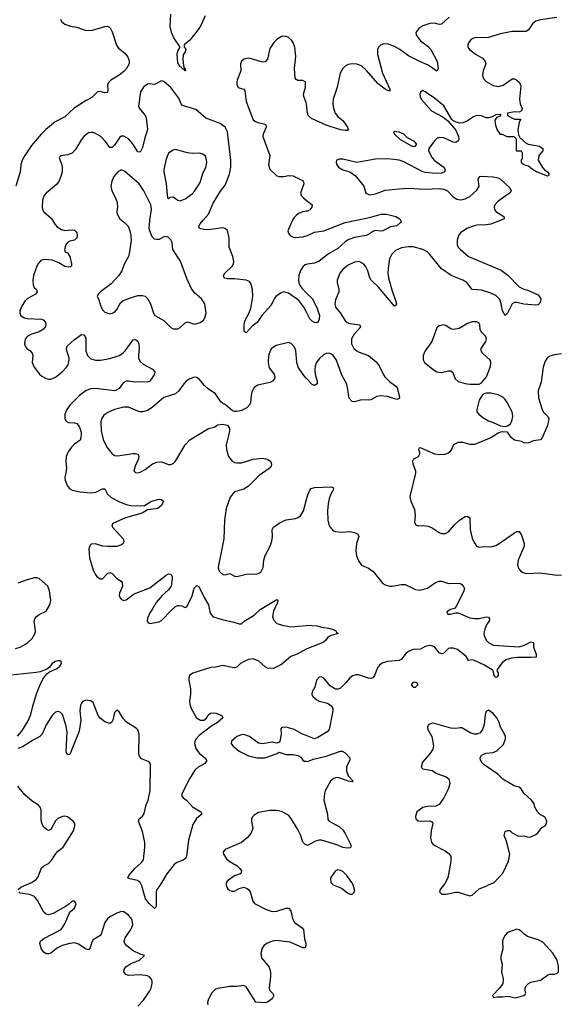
# Model space of a CAD drawing. Header units: inches. Extents: x 1449094 to 1618372, y 389908 to 534307.
# Tile 383 of 494: x 1587565 to 1592151, y 453334 to 461704. Entities that reach past the tile are written whole.
import ezdxf

# ---------------------------------------------------------------- set-up
doc = ezdxf.new("R2010")
doc.units = ezdxf.units.IN
doc.header["$MEASUREMENT"] = 0
for name, color, linetype in [('B5485', 7, 'Continuous'), ('B5486', 7, 'Continuous'), ('B5495', 7, 'Continuous'), ('B5496', 7, 'Continuous')]:
    doc.layers.add(name, color=color, linetype=linetype)

msp = doc.modelspace()

# ---------------------------------------------------------------- linework, layer by layer
at = {"layer": 'B5485', "color": 5}
for points, elevation in [([(1587843, 460000), (1587865.1, 459965.1), (1587884, 459944), (1587921.2, 459921.2), (1587950, 459912.9), (1588010, 459918.7), (1588030, 459914.4), (1588043.4, 459903.4), (1588050, 459891), (1588053.4, 459870), (1588050, 459849.3), (1588030, 459829.4), (1587990, 459822), (1587970.8, 459809.2), (1587958, 459790), (1587944.7, 459750), (1587952, 459730), (1587970, 459721), (1587990, 459690.8), (1588005.5, 459630), (1588006, 459610), (1587996.4, 459603.6), (1587978.7, 459601.3), (1587950, 459606.9), (1587898.2, 459638.2), (1587840.4, 459660.4), (1587773.2, 459666.8), (1587744.1, 459655.9), (1587724.8, 459635.2), (1587710.1, 459609.9), (1587682.5, 459530), (1587676.3, 459490), (1587678.2, 459450), (1587689, 459429), (1587707.8, 459410), (1587714.6, 459390), (1587698.9, 459370), (1587630, 459330.8), (1587610, 459310.9), (1587582, 459270), (1587567.6, 459230), (1587567.5, 459210), (1587576.1, 459190), (1587602.4, 459170), (1587630, 459163.9), (1587750, 459158.2), (1587769.4, 459149.4), (1587784.4, 459130), (1587787.1, 459110), (1587783.2, 459096.8), (1587767.3, 459072.7), (1587730, 459050.7), (1587664.4, 459030), (1587630, 459010.7), (1587612.5, 458987.5), (1587606.3, 458950), (1587612.1, 458930), (1587627.2, 458910), (1587652, 458892), (1587671.8, 458870), (1587677.3, 458850), (1587671.1, 458790), (1587687.8, 458750), (1587733.1, 458690), (1587753.2, 458673.2), (1587790, 458653.8), (1587810, 458647.7), (1587830, 458647.9), (1587870, 458664.7), (1587926.2, 458710), (1587962.4, 458750), (1587976.2, 458770), (1587986.3, 458810), (1587986.3, 458830), (1587965.7, 458890), (1587963.5, 458910), (1587969.8, 458930), (1588030, 458986.3), (1588090, 459027), (1588110, 459024.4), (1588121.1, 459010), (1588127.6, 458990), (1588128.2, 458890), (1588140.9, 458850), (1588170, 458820.8), (1588210, 458809.3), (1588251.2, 458811.2), (1588330, 458823.7), (1588410, 458848.5), (1588442.2, 458870), (1588462.4, 458890), (1588530, 458983.8), (1588550, 458984.9), (1588570, 458970.4), (1588577.8, 458950), (1588580.3, 458910), (1588573.4, 458850), (1588575.3, 458830), (1588590, 458797.3), (1588614.9, 458774.9), (1588694.8, 458734.8), (1588714.9, 458710), (1588710.4, 458690), (1588670, 458631.5), (1588650, 458621.5), (1588606.3, 458626.3), (1588542.9, 458622.9), (1588490, 458631.8), (1588469.2, 458630.8), (1588443.8, 458616.2), (1588410, 458569.8), (1588390, 458556.5), (1588370, 458549.9), (1588210, 458569), (1588170, 458565.7), (1588130, 458551.3), (1588074, 458510), (1587994.5, 458430), (1587965.2, 458390), (1587947.9, 458350), (1587950, 458312), (1587959.1, 458290), (1587979, 458279), (1588030, 458278.2), (1588050, 458270.2), (1588070, 458247), (1588083.9, 458210), (1588086.1, 458190), (1588084.6, 458150), (1588077.6, 458130), (1588030, 458095.1), (1588005.4, 458070), (1587976, 458030), (1587959.8, 457990), (1587956.1, 457950), (1587963, 457890), (1587949.5, 457810.5), (1587950.2, 457790), (1587970, 457738.9), (1587990, 457715.8), (1588010, 457705.6), (1588078.8, 457690), (1588170, 457681.3), (1588212.5, 457687.5), (1588270, 457715.5), (1588290, 457715.3), (1588310.3, 457670), (1588341.5, 457641.5), (1588407.2, 457607.2), (1588470, 457582.5), (1588510, 457574.2), (1588588, 457572), (1588624.6, 457575.4), (1588686, 457610), (1588750, 457627.3), (1588770, 457626), (1588786, 457610), (1588770, 457574), (1588738, 457550), (1588650, 457536.2), (1588605.5, 457510), (1588464.4, 457470), (1588357.4, 457422.6), (1588347.7, 457410), (1588353.7, 457390), (1588443.1, 457290), (1588450.3, 457269.7), (1588443, 457250), (1588430, 457240.5), (1588390, 457227.3), (1588310, 457224.8), (1588270, 457229.8), (1588210, 457249.8), (1588173.3, 457246.7), (1588162.7, 457237.3), (1588153, 457207), (1588159.1, 457130), (1588190, 457024.9), (1588205.3, 456990), (1588219.7, 456970), (1588250, 456950.2), (1588270, 456950.3), (1588310, 456996.5), (1588330, 457004.7), (1588350, 456997.7), (1588390, 456954.7), (1588427, 456930), (1588437.3, 456917.3), (1588438.9, 456890), (1588413, 456830), (1588411.2, 456810), (1588418.6, 456790), (1588430, 456775.6), (1588450, 456768.2), (1588470, 456772.6), (1588536.8, 456823.2), (1588670, 456873.5), (1588810, 456981.3), (1588830, 456994), (1588850, 456990.6), (1588859.5, 456970), (1588861.7, 456950), (1588850.9, 456889.1), (1588830, 456856.4), (1588776.9, 456810), (1588723.5, 456750), (1588690, 456689.5), (1588670, 456662.7), (1588650, 456615.3), (1588648.4, 456590), (1588657.3, 456577.3), (1588670, 456570.8), (1588750, 456586), (1588770, 456596.5), (1588854, 456686), (1588890, 456716), (1588910, 456724.2), (1588924.7, 456724.7), (1588941.6, 456721.6), (1588970, 456706), (1588985.6, 456714.4), (1589030, 456806.8), (1589047.9, 456872.1), (1589070, 456894), (1589090, 456882), (1589096.5, 456870), (1589132.7, 456792.7), (1589170.4, 456730), (1589180.3, 456670), (1589188.8, 456650), (1589210, 456629), (1589285, 456605), (1589383.7, 456583.7), (1589430, 456568.8), (1589450, 456568), (1589471.8, 456590), (1589558.8, 456641.2), (1589608.7, 456691.3), (1589750, 456776), (1589758, 456770), (1589757.3, 456750), (1589723, 456677), (1589714.6, 456630), (1589721.1, 456601.1), (1589751.4, 456571.4), (1589797.6, 456557.6), (1589870, 456544.2), (1590000, 456555)], 520), ([(1588430.2, 460000), (1588458.5, 459978.5), (1588486.4, 459950), (1588502, 459910), (1588510.3, 459870), (1588512.4, 459830), (1588499.5, 459730), (1588488.4, 459690), (1588454.3, 459625.7), (1588432.8, 459570), (1588408, 459530), (1588342, 459458), (1588250.6, 459390), (1588230.6, 459370), (1588224, 459350), (1588235.5, 459330), (1588254, 459270), (1588270, 459237.3), (1588290, 459218), (1588330, 459203.8), (1588350, 459208.2), (1588370, 459219.1), (1588390, 459242), (1588422.6, 459297.4), (1588444, 459316), (1588516, 459344), (1588570, 459359.1), (1588610, 459359.5), (1588630, 459353.7), (1588650, 459335.5), (1588678, 459290), (1588701.6, 459210), (1588714, 459190), (1588790, 459148.2), (1588850, 459088), (1588870, 459076.3), (1588910, 459076.3), (1588930, 459087.7), (1588970, 459127.3), (1588990, 459136.3), (1589050, 459115.5), (1589099, 459130), (1589126, 459150), (1589139.5, 459170), (1589149.6, 459210), (1589139.6, 459290), (1589109.5, 459330), (1589050, 459383.6), (1589022, 459422), (1588984.1, 459504.1), (1588931.9, 459651.9), (1588867.3, 459750), (1588861.1, 459810), (1588850, 459831.5), (1588830, 459852.8), (1588810, 459861.3), (1588790, 459858.7), (1588750, 459837), (1588730, 459834.5), (1588710, 459839.3), (1588690, 459859), (1588669.7, 459909.7), (1588666.3, 459930), (1588669.7, 459990.3), (1588671.3, 460000)], 540), ([(1590000, 459222.6), (1589980.9, 459260.9), (1589937.1, 459317), (1589850, 459379), (1589810, 459389.8), (1589780.2, 459379.8), (1589743.1, 459350), (1589726.7, 459330), (1589701.2, 459278.8), (1589623.7, 459190), (1589583.1, 459130), (1589541.5, 459098.5), (1589490, 459042.7), (1589483.7, 459043.7), (1589473.6, 459053.6), (1589472.5, 459112.5), (1589482.4, 459150), (1589512.6, 459207.4), (1589528.7, 459250), (1589545.3, 459350), (1589543.5, 459410), (1589530, 459461.2), (1589517.8, 459477.8), (1589490, 459491.2), (1589390, 459500.9), (1589330, 459500.9), (1589307.7, 459507.7), (1589299.3, 459519.3), (1589296, 459530), (1589307, 459550), (1589371.5, 459610), (1589381.7, 459630), (1589384.5, 459650), (1589376.8, 459690), (1589346.2, 459770), (1589345.4, 459850), (1589330, 459913.5), (1589310, 459929.8), (1589290, 459933.8), (1589170, 459918.3), (1589130, 459920.3), (1589092.7, 459930), (1589086.6, 459946.6), (1589098.3, 459970), (1589124.6, 460000)], 520), ([(1589884.4, 460000), (1589867.9, 459970), (1589844.9, 459910), (1589848.5, 459890), (1589863.1, 459870), (1589890, 459856.2), (1589910, 459852.7), (1589970, 459857.2), (1590000, 459866.5)], 520), ([(1590000, 459623.2), (1589990, 459619.3), (1589970, 459603.5), (1589950, 459573.3), (1589937.3, 459530), (1589933.4, 459490), (1589935.9, 459470), (1589945.2, 459445.2), (1589961.6, 459421.6), (1590000, 459382.8)], 520), ([(1590000, 458655.9), (1589978.7, 458678.7), (1589931, 458750), (1589921.2, 458790), (1589911, 458891), (1589900.1, 458920.1), (1589871.1, 458951.1), (1589850, 458958.7), (1589838, 458958), (1589745.8, 458934.2), (1589705.5, 458910), (1589693, 458890), (1589680.4, 458850), (1589676.9, 458790), (1589685.9, 458745.9), (1589726.7, 458690), (1589733.7, 458670), (1589730.4, 458650), (1589713, 458630), (1589690, 458619.1), (1589590, 458596.3), (1589560.8, 458579.2), (1589539, 458541), (1589531.6, 458510), (1589527, 458450), (1589518.4, 458430), (1589494.9, 458405.1), (1589450, 458382.7), (1589410, 458374), (1589390, 458374), (1589370, 458382), (1589310, 458432.3), (1589290, 458440.9), (1589274.5, 458454.5), (1589230, 458524.5), (1589165.4, 458565.4), (1589134.9, 458594.9), (1589089.6, 458649.7), (1589070, 458662), (1589050, 458665.6), (1589010, 458652.6), (1588979.5, 458630), (1588959.5, 458610), (1588914.1, 458545.9), (1588890, 458522.6), (1588790, 458491.8), (1588690, 458407.6), (1588650, 458381.8), (1588610, 458370.7), (1588590, 458371.6), (1588570, 458375.5), (1588490.7, 458410.7), (1588450, 458411.7), (1588370, 458390.8), (1588314.1, 458365.9), (1588278.9, 458341.1), (1588259.5, 458310), (1588254.7, 458285.3), (1588256.9, 458210), (1588275.6, 458135.6), (1588306, 458070), (1588350, 458013.4), (1588370, 458000.4), (1588396.2, 457996.2), (1588530, 458017.4), (1588550, 458017.6), (1588570.6, 458010), (1588577.1, 457990), (1588574.9, 457970), (1588545.5, 457910), (1588536.9, 457876.9), (1588536, 457870), (1588550, 457856), (1588570, 457851), (1588590, 457857.3), (1588630, 457879.1), (1588692.4, 457927.6), (1588730, 457943.1), (1588770, 457946), (1588830, 457924), (1588850, 457922.8), (1588870, 457930.8), (1588890, 457950.8), (1588972.2, 458090), (1589010, 458131.5), (1589170, 458227.7), (1589218.8, 458241.2), (1589250, 458260.5), (1589286.8, 458266.8), (1589330, 458256), (1589346.8, 458230), (1589347.7, 458210), (1589340.4, 458170), (1589320.3, 458090), (1589321.5, 458050), (1589340.3, 457990), (1589370, 457950.4), (1589390, 457939.5), (1589410, 457935.8), (1589450, 457937.6), (1589550, 457968.4), (1589630, 457977.1), (1589668.5, 457968.5), (1589696, 457950), (1589706, 457926), (1589702.8, 457910), (1589684, 457890), (1589600.5, 457830), (1589510, 457738.3), (1589470, 457713), (1589390.4, 457689.7), (1589353.8, 457646.2), (1589319.5, 457550), (1589304.9, 457450), (1589299.5, 457290), (1589252, 457050), (1589255.8, 457030), (1589266.4, 457010), (1589290, 456988.2), (1589310, 456985.5), (1589350, 456995.5), (1589390, 456974.3), (1589410, 456970.2), (1589490, 456990.2), (1589585.1, 456994.9), (1589613.5, 457006.5), (1589633.7, 457046.3), (1589640.4, 457110), (1589649.7, 457150), (1589692.8, 457230), (1589708, 457270), (1589713, 457310), (1589711.6, 457370), (1589722.4, 457390), (1589770, 457424.9), (1589810, 457444.9), (1589830, 457452.2), (1589910, 457464.2), (1589930, 457471.8), (1589950, 457487), (1589977.7, 457530), (1590000, 457613.5)], 540), ([(1587530, 456357.8), (1587570, 456371), (1587610, 456392.8), (1587632.4, 456407.6), (1587670, 456444.7), (1587697.3, 456490), (1587700.2, 456510), (1587688.1, 456590), (1587692.9, 456610), (1587707.4, 456630), (1587730, 456648.1), (1587790, 456675.3), (1587820.3, 456730), (1587830.6, 456770), (1587819.8, 456850), (1587803.9, 456890), (1587730, 456954.3), (1587710, 456960.9), (1587690, 456959.8), (1587630, 456943.2), (1587550, 456914)], 520), ([(1590000, 456352), (1589922, 456310), (1589870.2, 456289.8), (1589790, 456222.7), (1589722, 456190), (1589670, 456192.3), (1589650, 456203.7), (1589596, 456250), (1589548, 456272), (1589510, 456265.1), (1589471.7, 456248.3), (1589442.8, 456230), (1589410, 456199.3), (1589390, 456195.1), (1589370, 456197), (1589290, 456215.1), (1589230, 456201.5), (1589190, 456197.8), (1589037.3, 456150), (1589008.9, 456130), (1589001.7, 456110), (1589001.1, 456090), (1589015.8, 456015.8), (1589015.6, 455970), (1589008.2, 455911.8), (1589010, 455884.7), (1589021.3, 455850), (1589068.5, 455770), (1589102.8, 455750), (1589130, 455749.2), (1589153, 455767), (1589167.2, 455792.8), (1589187, 455810), (1589210, 455812.7), (1589231.3, 455810), (1589282, 455790), (1589291.3, 455770), (1589245.3, 455730), (1589198.7, 455701.3), (1589090, 455618), (1589063.5, 455590), (1589054.2, 455570), (1589050.2, 455550), (1589063.2, 455510), (1589090, 455468.9), (1589139.3, 455430), (1589154, 455406), (1589138.7, 455381.3), (1589081, 455350), (1589054.4, 455325.6), (1589007.9, 455252.1), (1588946, 455130), (1588941, 455110), (1588954.8, 455090), (1588986.5, 455066.5), (1589033.6, 455013.6), (1589105.5, 454970), (1589113, 454950), (1589067.3, 454912.7), (1589036.4, 454863.6), (1589000.8, 454730), (1588983.8, 454590), (1588970.3, 454569.8), (1588950, 454556.2), (1588900.6, 454539.4), (1588877.8, 454522.3), (1588815.6, 454444.4), (1588756.2, 454343.8), (1588730.7, 454310), (1588724.4, 454290), (1588724.9, 454175.1), (1588721, 454159), (1588710, 454149.3), (1588666.3, 454190), (1588635.4, 454230), (1588602.6, 454342.6), (1588589.8, 454369.8), (1588567.4, 454387.4), (1588501.2, 454401.2), (1588484, 454410), (1588493.2, 454430), (1588544.7, 454490), (1588601, 454539), (1588617.4, 454562.6), (1588629.8, 454670), (1588629.1, 454710), (1588610, 454802.7), (1588574, 454890), (1588580.9, 454910), (1588610, 454932.2), (1588623.1, 454956.9), (1588640.6, 455030), (1588655.6, 455070), (1588672.7, 455152.7), (1588677.2, 455370), (1588670, 455386.6), (1588658.2, 455398.2), (1588599.8, 455419.8), (1588581.8, 455441.8), (1588577.8, 455470), (1588581, 455630), (1588570, 455666), (1588559, 455679), (1588471.5, 455731.5), (1588443.1, 455763.1), (1588410, 455819), (1588390, 455834), (1588370, 455815.3), (1588356.3, 455750), (1588347.7, 455732.3), (1588330, 455721.2), (1588290, 455736.2), (1588247.8, 455767.8), (1588231.5, 455790), (1588190, 455900.9), (1588170, 455915.1), (1588130, 455920.5), (1588103.8, 455910), (1588090, 455894.5), (1588083.2, 455876.8), (1588075.8, 455830), (1588083.6, 455750), (1588070, 455655.3), (1587990, 455459), (1587970, 455454), (1587961.3, 455481.3), (1587968.1, 455650), (1587958.5, 455710), (1587930, 455796.9), (1587910, 455817.3), (1587890, 455823.9), (1587870, 455818.2), (1587839.7, 455790), (1587789.4, 455710), (1587756.2, 455630), (1587736, 455610), (1587679.7, 455580.3), (1587590, 455522), (1587550, 455508)], 520), ([(1587545.1, 455614.9), (1587582.8, 455657.2), (1587636.3, 455743.7), (1587660.9, 455799.1), (1587676.5, 455870), (1587707.4, 455972.6), (1587735, 456045), (1587761.7, 456098.3), (1587797, 456143), (1587819.6, 456160.4), (1587883.7, 456190), (1587907.3, 456210), (1587920.7, 456230), (1587917.2, 456250), (1587910, 456254), (1587890, 456254.7), (1587870, 456247.6), (1587842.4, 456230), (1587818.6, 456201.5), (1587796.4, 456183.6), (1587738.5, 456161.5), (1587705.5, 456154.5), (1587490, 456131.1)], 520), ([(1590000, 455618.3), (1589968.7, 455630), (1589898, 455670), (1589830, 455688.7), (1589792.7, 455687.3), (1589784.7, 455675.3), (1589786, 455630), (1589776, 455570), (1589770, 455562), (1589750, 455554), (1589710, 455561.2), (1589629.4, 455549.4), (1589593.1, 455553.1), (1589518, 455610), (1589470, 455627.8), (1589450, 455626), (1589410.7, 455610), (1589365.5, 455570), (1589363, 455550), (1589375.5, 455530), (1589430, 455484.9), (1589510, 455446.4), (1589582, 455430), (1589649.6, 455430.4), (1589754, 455466), (1589770, 455478), (1589830, 455459.1), (1589890, 455457.3), (1589930, 455450.6), (1589955.5, 455435.5), (1589971.3, 455410), (1589982, 455402), (1590000, 455399.9)], 540), ([(1587553.2, 454310), (1587574, 454330), (1587666, 454370), (1587704.2, 454395.8), (1587722, 454418), (1587750, 454494.8), (1587769, 454510), (1587810, 454530.7), (1587838.6, 454561.4), (1587868.7, 454611.3), (1587887.8, 454632.2), (1587935.6, 454670), (1588022, 454810), (1588034.5, 454850), (1588034.5, 454870), (1588018.4, 454890), (1587970, 454928.2), (1587950, 454934.5), (1587930, 454931), (1587890, 454912.6), (1587870, 454895.1), (1587830, 454819.3), (1587810, 454812.3), (1587790, 454822), (1587770, 454840.7), (1587752.8, 454870), (1587747.6, 454907.6), (1587747.4, 454987.4), (1587738.7, 455010), (1587726.3, 455026.3), (1587670, 455061.3), (1587610, 455115.6), (1587549.5, 455189.5)], 540), ([(1590000, 454688.6), (1589990, 454692), (1589970, 454713.2), (1589953.5, 454770), (1589930, 454820.5), (1589870, 454917.6), (1589850, 454941.3), (1589790, 454974.3), (1589750, 454980.5), (1589690, 454981.3), (1589594.7, 454965.3), (1589558.4, 454941.6), (1589546, 454930), (1589536.3, 454910), (1589535.5, 454890), (1589547, 454830), (1589530, 454785.1), (1589498.4, 454750), (1589450.5, 454710), (1589311.3, 454650), (1589294.8, 454630), (1589297.3, 454610), (1589323, 454570), (1589344.9, 454550), (1589413, 454510), (1589436.3, 454490), (1589450.7, 454470), (1589446.8, 454453.2), (1589437.3, 454442.7), (1589390, 454426), (1589330, 454384), (1589320.7, 454370), (1589319.1, 454350), (1589324.9, 454330), (1589335.2, 454315.2), (1589350, 454302.8), (1589370, 454294.8), (1589390, 454294.8), (1589430, 454318.8), (1589470, 454331.3), (1589498.5, 454318.5), (1589510.5, 454310.5), (1589524, 454290), (1589544.9, 454210), (1589560.7, 454190), (1589660.9, 454140.9), (1589710, 454122.3), (1589750, 454124.9), (1589830, 454150.6), (1589850, 454151), (1589868.5, 454128.5), (1589883.7, 454063.7), (1589899.1, 454030), (1589965.3, 453985.3), (1589978, 453970), (1589985.5, 453890), (1589995.5, 453850), (1589996.3, 453830), (1589990, 453815.3), (1589970, 453815.1), (1589862.3, 453862.3), (1589744.2, 453875.8), (1589710, 453871.8), (1589670, 453854.5), (1589643.6, 453836.4), (1589626, 453810), (1589614, 453770), (1589619.5, 453730), (1589684.9, 453650), (1589697.6, 453610), (1589697.1, 453570), (1589684, 453470), (1589690.6, 453450.6), (1589714.8, 453430), (1589724, 453410), (1589710, 453381.2), (1589670, 453352), (1589650, 453346.3), (1589572.5, 453352.5), (1589490, 453482), (1589470, 453494), (1589410, 453484.1), (1589350, 453486.4), (1589250, 453469.2), (1589230, 453461.6), (1589196.3, 453430), (1589166.9, 453370), (1589162, 453350), (1589163.6, 453330)], 540), ([(1588570, 453318.5), (1588618, 453370), (1588671.6, 453450), (1588681.6, 453470), (1588690.7, 453510.7), (1588689.7, 453530), (1588682, 453550), (1588670, 453564.2), (1588650, 453575.1), (1588590, 453585.4), (1588490, 453579.3), (1588467.7, 453587.7), (1588449.4, 453610), (1588452.7, 453630), (1588468.1, 453651.9), (1588510, 453680.5), (1588582, 453710), (1588626, 453750), (1588590, 453759), (1588530, 453789.6), (1588474.5, 453830), (1588459.6, 453850), (1588453.6, 453870), (1588460.7, 453899.3), (1588509.6, 453970), (1588526, 454010), (1588519.7, 454050), (1588509.6, 454070), (1588490, 454093.3), (1588450, 454119.7), (1588430, 454123), (1588390.7, 454110), (1588330, 454076.4), (1588310, 454059.6), (1588289.1, 454030), (1588258.7, 453930), (1588245.3, 453914.8), (1588190, 453882.7), (1588178, 453862), (1588164.7, 453815.3), (1588150, 453798), (1588130, 453801.6), (1588064.9, 453844.9), (1588030, 453856.8), (1587990, 453852.2), (1587925.6, 453834.4), (1587886, 453814), (1587830, 453769.6), (1587810, 453762.9), (1587790, 453762.9), (1587770, 453778), (1587750, 453803), (1587736.8, 453850), (1587741.7, 453870), (1587770, 453894), (1587916.4, 453970), (1587950, 454019.3), (1587989.6, 454110.4), (1587997.6, 454122.4), (1588031.6, 454150), (1588043.7, 454190), (1588031.4, 454211.4), (1588010, 454212), (1587978.7, 454181.3), (1587954.6, 454165.4), (1587850, 454105.6), (1587810, 454094), (1587790, 454099.5), (1587770, 454116), (1587717.8, 454217.8), (1587690, 454249.6), (1587647.7, 454267.7), (1587570, 454279.3), (1587557.2, 454290)], 540)]:
    msp.add_lwpolyline(points, dxfattribs=dict(at, elevation=elevation))
at = {"layer": 'B5486', "color": 5}
for points, elevation in [([(1587912.7, 461710), (1587919.5, 461690), (1587950, 461665.6), (1587998, 461650), (1588050, 461639.7), (1588130, 461611.4), (1588184.4, 461615.6), (1588290, 461646.7), (1588310, 461649.4), (1588323.6, 461643.5), (1588336.8, 461630), (1588350, 461600.3), (1588387, 461487), (1588403.6, 461463.6), (1588458.8, 461418.8), (1588481.1, 461390), (1588496.4, 461356.4), (1588495.2, 461330), (1588473.8, 461290), (1588450, 461263.9), (1588410, 461231.7), (1588339.2, 461190), (1588318.7, 461170), (1588310.1, 461150), (1588313.5, 461106.5), (1588310, 461086.4), (1588290, 461083.6), (1588250, 461094.3), (1588226.7, 461090), (1588178.4, 461041.6), (1588130, 461017), (1588027, 460953), (1587950, 460877.7), (1587865.2, 460834.8), (1587788.5, 460771.5), (1587748.2, 460731.8), (1587665.9, 460634.1), (1587607.6, 460550), (1587586.2, 460510), (1587574.3, 460470), (1587569.2, 460410), (1587532, 460290)], 480), ([(1589142.5, 461737.5), (1589101, 461650), (1589073.2, 461610), (1589010, 461530.5), (1588963.8, 461490), (1588962, 461470), (1588970, 461464.4), (1588976, 461450), (1588970.1, 461430), (1588955.1, 461404.9), (1588950.7, 461370), (1588956.1, 461316.1), (1588960.2, 461300.2), (1588970.3, 461289.7), (1588973.4, 461270), (1588970, 461268.3), (1588965.2, 461274.8), (1588968.7, 461288.7), (1588957.1, 461282.9), (1588950, 461285.1), (1588939.5, 461299.5), (1588930, 461303.8), (1588910, 461338), (1588903.1, 461410), (1588910, 461435.6), (1588929.8, 461470), (1588875, 461550), (1588854.4, 461594.4), (1588842.6, 461650), (1588848.9, 461750)], 480), ([(1590000, 460999.1), (1589980.7, 461050), (1589978, 461070), (1589993, 461130), (1589993, 461170), (1589990, 461176.3), (1589970, 461188.5), (1589928.7, 461188.7), (1589914.7, 461194.8), (1589906.3, 461206.3), (1589899.9, 461290), (1589910.6, 461390), (1589903.7, 461470), (1589890, 461509.7), (1589874.8, 461530), (1589850, 461551.9), (1589830, 461561.4), (1589810, 461564.5), (1589790, 461560.9), (1589750, 461536), (1589724.6, 461510), (1589690, 461458), (1589671.2, 461368.8), (1589650, 461346), (1589630, 461344), (1589610, 461348.3), (1589544, 461370), (1589510, 461376.4), (1589471, 461370), (1589450, 461352.7), (1589442, 461330), (1589444.9, 461270), (1589413.7, 461190), (1589410.3, 461170), (1589410.4, 461150), (1589422, 461130), (1589430, 461123.8), (1589470, 461114.9), (1589479.4, 461099.4), (1589488.9, 461010), (1589550, 460854.3), (1589570, 460837.6), (1589590, 460829.1), (1589639.9, 460819.9), (1589656.3, 460810), (1589659.5, 460790), (1589633.4, 460730), (1589631.8, 460710), (1589690.2, 460550), (1589678.3, 460470), (1589690, 460433), (1589750, 460378), (1589770, 460370.3), (1589810, 460370.2), (1589850, 460380.2), (1589890, 460378), (1589973.7, 460333.7), (1589979.5, 460310), (1589950.4, 460230), (1589957.1, 460210), (1589975.5, 460190), (1590000, 460170.4)], 520), ([(1589124.6, 460000), (1589169.1, 460050.9), (1589210, 460144.2), (1589272.4, 460247.6), (1589310, 460296.5), (1589346.8, 460390), (1589358.4, 460450), (1589360.4, 460510), (1589330, 460751.3), (1589310, 460791.6), (1589270, 460822.4), (1589146.6, 460866.6), (1589061.7, 460941.7), (1588950, 460973.7), (1588936.4, 460990), (1588916.7, 461036.6), (1588850, 461126.9), (1588790, 461178), (1588770, 461185.1), (1588710, 461154.3), (1588670, 461158.7), (1588650, 461155.3), (1588616, 461130), (1588591.6, 461090), (1588575.3, 460970), (1588582.8, 460950), (1588631.8, 460890), (1588639.5, 460870), (1588650.2, 460770), (1588624.4, 460690), (1588610, 460618), (1588590, 460577.6), (1588570, 460582), (1588526.5, 460650), (1588490, 460691.8), (1588450, 460715.4), (1588430, 460715.1), (1588415.3, 460704.8), (1588370, 460637.6), (1588350, 460618.7), (1588330, 460618.4), (1588293.5, 460670), (1588256, 460710), (1588210, 460737.8), (1588190, 460745.6), (1588170, 460746.6), (1588150, 460741.4), (1588110, 460710.8), (1588090, 460686), (1588039.3, 460600.7), (1588010, 460569.8), (1587970, 460554.5), (1587914.4, 460545.6), (1587904, 460536), (1587901, 460530), (1587920.3, 460480.3), (1587926.7, 460450), (1587925.2, 460410), (1587915.2, 460370), (1587897.3, 460330), (1587876.7, 460303.3), (1587790.4, 460230), (1587774.4, 460210), (1587757.6, 460170), (1587755.3, 460110), (1587759.5, 460090), (1587770.5, 460070), (1587834.1, 460014.1), (1587843, 460000)], 520), ([(1588671.3, 460000), (1588686.6, 460090), (1588679.3, 460130), (1588619.6, 460250), (1588581.6, 460310), (1588457.1, 460417.1), (1588430, 460427.3), (1588398, 460410), (1588364.9, 460370), (1588347.5, 460332.5), (1588338.4, 460290), (1588346.7, 460250), (1588378.4, 460190), (1588392.4, 460150), (1588396.4, 460110), (1588390.4, 460070), (1588392.7, 460050), (1588417.1, 460010), (1588430.2, 460000)], 540), ([(1590000, 460075.6), (1589970, 460070.7), (1589940.3, 460059.7), (1589916.2, 460043.8), (1589897, 460023), (1589884.4, 460000)], 520)]:
    msp.add_lwpolyline(points, dxfattribs=dict(at, elevation=elevation))
at = {"layer": 'B5486', "color": 5, "elevation": 540}
msp.add_lwpolyline([(1588890, 460599.5), (1588870, 460596), (1588830.4, 460569.6), (1588823.4, 460556.6), (1588810, 460519), (1588790.3, 460430), (1588790.3, 460409.7), (1588810.3, 460310), (1588822, 460190), (1588830, 460182), (1588844, 460196), (1588870, 460197.3), (1588910, 460170.4), (1588930, 460164.9), (1588970, 460181.3), (1589030, 460224.9), (1589052.6, 460250), (1589100, 460320), (1589122.2, 460397.8), (1589147.6, 460450), (1589155.6, 460490), (1589153.8, 460513.8), (1589143.7, 460543.7), (1589121.5, 460561.5), (1589089.6, 460569.6), (1589030, 460568), (1588992.5, 460572.5)], close=True, dxfattribs=at)
at = {"layer": 'B5495', "color": 5}
for points, elevation in [([(1590801, 460000), (1590806, 459990), (1590799.8, 459980.2), (1590770, 459953.2), (1590717.5, 459942.5), (1590650, 459908.3), (1590630, 459906.3), (1590590, 459911.5), (1590572.1, 459907.9), (1590530, 459879.6), (1590509, 459871), (1590410, 459852), (1590363.2, 459836.8), (1590330, 459816.9), (1590270, 459758.7), (1590190, 459713.1), (1590110, 459652), (1590070, 459635.6), (1590010, 459627.1), (1590000, 459623.2)], 520), ([(1590000, 459866.5), (1590011.2, 459870), (1590070, 459898.5), (1590150.9, 459909.1), (1590330, 459979), (1590427.5, 460000)], 520), ([(1591655.9, 460000), (1591570, 459965.3), (1591530, 459959.3), (1591450, 459956.5), (1591410, 459947.4), (1591366, 459930), (1591310, 459891.3), (1591294, 459870), (1591281.7, 459830), (1591283.6, 459790), (1591292, 459770), (1591310.3, 459750), (1591377.6, 459690), (1591656.1, 459576.1), (1591713.1, 459533.1), (1591810, 459433.1), (1591850, 459413.4), (1591890, 459402.4), (1591970, 459364.4), (1591992.8, 459330), (1591990.2, 459309.8), (1591979.5, 459290), (1591970, 459280.5), (1591950, 459276.9), (1591850, 459285.7), (1591790, 459301.1), (1591770, 459301.3), (1591750.3, 459289.7), (1591710, 459208.7), (1591690, 459189.3), (1591666.6, 459230), (1591657.1, 459290), (1591645.1, 459325.1), (1591610, 459360.4), (1591570, 459380.8), (1591490, 459404.5), (1591410, 459409.5), (1591365.1, 459470), (1591331.4, 459491.4), (1591230.9, 459530), (1591150, 459587.2), (1591050, 459708.7), (1591027.1, 459730), (1590992.1, 459752.1), (1590910, 459772.2), (1590870, 459773.2), (1590810, 459764.1), (1590757.6, 459742.4), (1590727.7, 459712.3), (1590708.4, 459670), (1590695.8, 459590), (1590694.2, 459550), (1590699.8, 459510), (1590726.5, 459406.5), (1590762, 459310), (1590766, 459290), (1590763.6, 459276.4), (1590750, 459269), (1590614.7, 459430), (1590551, 459490), (1590539.3, 459510), (1590522.2, 459570), (1590503.9, 459610), (1590487.6, 459630), (1590450, 459647.3), (1590410, 459642), (1590350, 459613.5), (1590310, 459581.3), (1590284.6, 459550), (1590262, 459490), (1590261.7, 459470), (1590276.5, 459410), (1590276.1, 459390), (1590250, 459322.7), (1590243.2, 459290), (1590250, 459259.1), (1590291.8, 459210), (1590330, 459144.2), (1590348.4, 459130), (1590370, 459122), (1590454.8, 459110), (1590460.4, 459090), (1590408.3, 459031.7), (1590385.8, 458990), (1590385.7, 458950), (1590405.4, 458910), (1590430, 458889.2), (1590450, 458879.2), (1590529.2, 458849.2), (1590595.6, 458795.6), (1590620.9, 458760.9), (1590652.8, 458690), (1590668, 458668), (1590707.8, 458627.8), (1590762, 458590), (1590773.4, 458573.4), (1590790.7, 458509.3), (1590794, 458490), (1590790, 458484), (1590770, 458476), (1590690, 458502.4), (1590630, 458507.3), (1590599.9, 458500.1), (1590550, 458474), (1590530, 458469), (1590470, 458473.2), (1590410, 458456), (1590390, 458458), (1590365.7, 458485.7), (1590345.7, 458605.7), (1590301.4, 458681.4), (1590257.1, 458810), (1590230, 458848.4), (1590210, 458862.7), (1590190, 458869.8), (1590170, 458867.1), (1590150, 458857.7), (1590110, 458821.1), (1590087.5, 458790), (1590077.4, 458762.6), (1590072.8, 458727.2), (1590076, 458690), (1590092.8, 458630), (1590092, 458610), (1590070, 458595.6), (1590050, 458602.4), (1590000, 458655.9)], 540), ([(1590000, 459382.8), (1590052.4, 459330), (1590092, 459250), (1590111.7, 459188.3), (1590110, 459158), (1590098, 459130), (1590090, 459126), (1590070, 459129.6), (1590050, 459141.3), (1590030, 459162.4), (1590000, 459222.6)], 520), ([(1592170, 458862.4), (1592110, 458855.6), (1592070, 458843.6), (1592050, 458831.8), (1592030, 458801.2), (1592013.4, 458750), (1591996.2, 458623.8), (1591972.4, 458550), (1591973.7, 458490), (1592004.4, 458390), (1592013.4, 458370), (1592052, 458332), (1592062, 458310), (1592050, 458255.3), (1592004, 458150), (1591990, 458133.2), (1591930, 458123), (1591887.8, 458107.8), (1591870, 458104.7), (1591850, 458107.6), (1591830, 458118.4), (1591769.6, 458129.7), (1591745.2, 458150), (1591710, 458198), (1591670, 458202), (1591650, 458199), (1591630, 458189.2), (1591570, 458149.6), (1591430, 458094), (1591393.8, 458093.8), (1591330, 458109.3), (1591290, 458109), (1591250.8, 458089.2), (1591234.8, 458050), (1591221, 458030), (1591203, 458017), (1591172.1, 458007.9), (1591130, 458005.6), (1591091.5, 458011.5), (1590970, 458066), (1590958, 458062), (1590954, 458050), (1590962, 458030), (1590962, 458010), (1590950, 457988), (1590910.9, 457969.1), (1590904, 457950), (1590904.9, 457930), (1590927.7, 457870), (1590928, 457848), (1590879.3, 457650), (1590888.2, 457610), (1590919.9, 457539.9), (1590926.4, 457490), (1590918.8, 457430), (1590931.3, 457410), (1590950, 457402), (1590990, 457404.9), (1591037.4, 457397.4), (1591070, 457383.8), (1591130, 457343.8), (1591150, 457335.5), (1591184.8, 457335.2), (1591210, 457350.6), (1591259.7, 457410), (1591301.3, 457450), (1591350, 457480.3), (1591370, 457484.4), (1591390.3, 457470.3), (1591392.6, 457370), (1591410, 457297.3), (1591424.7, 457264.7), (1591448.2, 457230), (1591470, 457221.6), (1591510, 457226.4), (1591570, 457224.2), (1591610, 457235.6), (1591638.4, 457250), (1591770, 457342.4), (1591790, 457353), (1591810, 457354), (1591830, 457321), (1591853.4, 457250), (1591853.4, 457230), (1591800.3, 457110), (1591795.8, 457070), (1591803.1, 457043.1), (1591819.9, 457019.9), (1591843.7, 457003.7), (1591870, 456996.4), (1591990, 457002.6), (1592130, 456982.4), (1592170, 456986)], 560), ([(1590000, 457613.5), (1590014, 457666), (1590030, 457706), (1590041, 457719), (1590070, 457728.2), (1590213.7, 457733.7), (1590227.7, 457727.7), (1590233, 457710), (1590210.2, 457669.8), (1590194.7, 457630), (1590185.8, 457590), (1590180.3, 457530), (1590184.9, 457450), (1590192.8, 457412.7), (1590203.1, 457390), (1590230, 457360.5), (1590250, 457352.4), (1590308.3, 457348.3), (1590370, 457354), (1590410, 457345.5), (1590438.8, 457330), (1590447.7, 457310), (1590427.8, 457252.2), (1590421.5, 457190), (1590427, 457147), (1590443.4, 457103.4), (1590468.6, 457068.6), (1590530, 457040.4), (1590570, 457012.4), (1590650.2, 456910.2), (1590670, 456898.9), (1590710, 456888.9), (1590731.1, 456888.9), (1590810, 456903.8), (1590842, 456902), (1590930, 456859.1), (1590964.5, 456855.5), (1591030, 456872.7), (1591099.4, 456920.6), (1591130, 456932.4), (1591150, 456932.4), (1591210, 456910.3), (1591290, 456914), (1591310.3, 456910.3), (1591322.8, 456902.8), (1591339.9, 456879.9), (1591344, 456870), (1591340.5, 456850), (1591277.7, 456722.3), (1591259.9, 456700.1), (1591224.7, 456690), (1591194.8, 456670), (1591204.7, 456650), (1591226, 456650), (1591270, 456662.8), (1591290, 456660.7), (1591390, 456620.3), (1591430, 456612.7), (1591470, 456614), (1591530, 456627.3), (1591550, 456624.7), (1591558.8, 456610), (1591553.4, 456590), (1591535.6, 456564.4), (1591517.5, 456522.5), (1591510.3, 456490), (1591511.8, 456470), (1591530.3, 456430), (1591548.8, 456410), (1591587.9, 456387.9), (1591810, 456373.7), (1591853.7, 456386.3), (1591910, 456414.8), (1591931, 456410), (1591932.7, 456370), (1591954, 456310), (1591953.7, 456286.3), (1591910, 456281), (1591790, 456282.1), (1591744, 456276), (1591697.5, 456262.5), (1591663.9, 456236.1), (1591627.3, 456190), (1591618.8, 456170), (1591630, 456151.3), (1591630, 456128), (1591622, 456118), (1591610, 456113.2), (1591596, 456130), (1591589.5, 456169.5), (1591578.7, 456178.7), (1591515.8, 456215.8), (1591430, 456256.3), (1591410, 456261.6), (1591378, 456258), (1591358.4, 456290), (1591286.6, 456350), (1591250, 456361.7), (1591219.3, 456360.7), (1591210, 456358), (1591170, 456320.5), (1591150, 456313), (1591130, 456322.4), (1591090, 456372.1), (1591070, 456381.8), (1591050, 456384.1), (1591010, 456374.6), (1590970, 456353.3), (1590910, 456348.9), (1590870, 456333.2), (1590850, 456318.2), (1590810.6, 456269.4), (1590790, 456257.3), (1590691.7, 456248.3), (1590645, 456235), (1590623.1, 456216.9), (1590606.1, 456193.9), (1590580.7, 456130), (1590565.5, 456110), (1590550, 456104.4), (1590530, 456107), (1590444.9, 456135.1), (1590424.5, 456135.5), (1590393.6, 456126.4), (1590370, 456109.6), (1590339.5, 456070), (1590290, 456020.9), (1590270, 456012), (1590250, 456014.5), (1590202.2, 456042.3), (1590150, 456107), (1590130, 456118), (1590110, 456115.1), (1590088.5, 456090), (1590072.4, 456030), (1590050.4, 455990), (1590048.7, 455970), (1590056.4, 455950), (1590090, 455921.1), (1590110, 455910.3), (1590170, 455896.5), (1590187.9, 455887.9), (1590211.4, 455871.4), (1590224.9, 455850), (1590226.4, 455830), (1590195.5, 455670), (1590178.8, 455650), (1590098, 455602), (1590070, 455592.3), (1590000, 455618.3)], 540), ([(1590000, 456555), (1590010, 456555.9), (1590092.7, 456552.7), (1590130, 456540.5), (1590192.5, 456532.5), (1590230, 456521), (1590251.3, 456510), (1590258, 456498), (1590272.7, 456487.3), (1590210.6, 456469.4), (1590184, 456456), (1590166.8, 456430), (1590142.8, 456410), (1590018.2, 456361.8), (1590000, 456352)], 520), ([(1590000, 455399.9), (1590010, 455398.8), (1590062.4, 455417.6), (1590170, 455443.7), (1590290, 455484.9), (1590306.8, 455486.8), (1590330, 455470.8), (1590371, 455430), (1590370.7, 455410), (1590355.1, 455384.9), (1590341.6, 455350), (1590342, 455318), (1590357.7, 455277.7), (1590398, 455230), (1590390, 455226), (1590358, 455230), (1590270, 455261.1), (1590250, 455259.8), (1590228.2, 455250), (1590204.9, 455230), (1590161.6, 455150), (1590154.2, 455125.8), (1590150.5, 455070.5), (1590180.4, 454950), (1590184.9, 454904.9), (1590194, 454890), (1590281.7, 454841.7), (1590310, 454816.3), (1590330, 454787.3), (1590378.9, 454690), (1590379.1, 454670), (1590374.6, 454665.4), (1590350, 454661.7), (1590310, 454668), (1590267.9, 454687.9), (1590130, 454729.7), (1590110, 454729.7), (1590079.6, 454720.4), (1590010, 454685.1), (1590000, 454688.6)], 540)]:
    msp.add_lwpolyline(points, dxfattribs=dict(at, elevation=elevation))
at = {"layer": 'B5495', "color": 5, "elevation": 560}
for points in [[(1591450, 459136.2), (1591410, 459134.7), (1591370, 459121.1), (1591300.5, 459079.5), (1591250, 459069.7), (1591230, 459075.1), (1591190, 459102.9), (1591170, 459109.5), (1591130, 459100.9), (1591110, 459084), (1591067.4, 458970), (1591010.4, 458890), (1591001.3, 458870), (1590994.9, 458850), (1590993.7, 458813.7), (1591004, 458790), (1591079.1, 458730), (1591111, 458710), (1591150, 458705.5), (1591210, 458719.3), (1591230, 458719.1), (1591244.7, 458704.7), (1591265.5, 458650), (1591290, 458628.5), (1591350, 458610.4), (1591390, 458605.5), (1591470, 458606), (1591490, 458616), (1591531.2, 458668.8), (1591565.3, 458754.7), (1591569.7, 458790), (1591562.4, 458810), (1591497.6, 458870), (1591485.6, 458890), (1591487.8, 458910), (1591526, 458970), (1591532.8, 458990), (1591527.3, 459010), (1591487.6, 459050), (1591478.7, 459070), (1591476.2, 459110), (1591470, 459124)], [(1591570, 458529.4), (1591530.7, 458529.3), (1591510, 458524), (1591493.2, 458506.8), (1591470.7, 458470), (1591450.7, 458390), (1591451, 458370), (1591466.8, 458350), (1591501.7, 458321.7), (1591550, 458294), (1591590, 458280.7), (1591650, 458250.8), (1591690, 458244.7), (1591710, 458250.8), (1591733.6, 458266.4), (1591747.5, 458292.5), (1591756.2, 458330), (1591749.6, 458370), (1591707, 458450), (1591690, 458475.1), (1591670, 458494.5), (1591630, 458515.6)], [(1590930, 456072.3), (1590906, 456070), (1590890.8, 456050), (1590910, 456030.8), (1590930, 456030.8), (1590949.2, 456050), (1590944.7, 456064.7)], [(1591550, 455834.5), (1591530, 455824), (1591521.3, 455798.7), (1591511.5, 455710), (1591497.8, 455670), (1591477, 455643), (1591450, 455630.9), (1591430, 455629.7), (1591398, 455638), (1591323.3, 455683.3), (1591310, 455685.4), (1591270, 455679.2), (1591230, 455681.8), (1591090, 455722), (1591070, 455723.7), (1591038, 455710), (1591031, 455690), (1591034.8, 455670), (1591066.4, 455610), (1591081.6, 455530), (1591079.9, 455520.1), (1591075.8, 455504.2), (1591050, 455462), (1590987.9, 455392.1), (1590976, 455350), (1590990, 455336), (1591070, 455322), (1591110, 455297.1), (1591188.7, 455268.7), (1591210.7, 455250), (1591219.3, 455210), (1591208.5, 455170), (1591170, 455089), (1591130, 455033.2), (1591102.8, 455017.2), (1591030, 455017), (1590990, 455007), (1590939.1, 454970), (1590928, 454930), (1590931, 454910), (1590950, 454894.8), (1590970, 454890.7), (1591050, 454894.8), (1591070, 454884.7), (1591077.3, 454870), (1591063, 454810), (1591057.1, 454750), (1591064.9, 454710), (1591081, 454690), (1591179.3, 454639.3), (1591213.3, 454613.3), (1591228, 454590), (1591227.7, 454547.7), (1591203.8, 454410), (1591178.8, 454361.2), (1591138, 454310), (1591131.3, 454290), (1591151.1, 454271.1), (1591190, 454270.8), (1591270, 454287.3), (1591290, 454287.3), (1591390, 454257.3), (1591410, 454262.8), (1591470, 454314.8), (1591530, 454337.3), (1591550, 454350.7), (1591598, 454370), (1591671.6, 454450), (1591718.7, 454550), (1591729.6, 454609.6), (1591702, 454722), (1591682.7, 454770), (1591690, 454802), (1591710, 454811.3), (1591730, 454811.3), (1591750, 454791.3), (1591802.5, 454762.5), (1591850, 454766.8), (1591890, 454756), (1591910, 454757.3), (1591950, 454778.8), (1591970, 454796), (1592002, 454838), (1592030, 454851), (1592042.7, 454870), (1592045.2, 454890), (1592030, 454922), (1592014.8, 454934.8), (1591990, 454944), (1591965.2, 454970), (1591942, 455010), (1591938, 455038), (1591915.3, 455070), (1591849.2, 455130), (1591826.3, 455166.3), (1591810, 455179), (1591768, 455190), (1591670, 455249), (1591629, 455290), (1591513.2, 455370), (1591493.2, 455390), (1591481.2, 455410), (1591479.3, 455430), (1591490, 455450.7), (1591529.7, 455470.3), (1591590, 455474.4), (1591620.9, 455490), (1591676.2, 455543.8), (1591694.5, 455590), (1591693.6, 455610), (1591686, 455630), (1591651.3, 455690), (1591639.7, 455730), (1591619.7, 455770), (1591590, 455807.3)], [(1590270, 454476.9), (1590250, 454469.5), (1590205.3, 454410), (1590210.5, 454370), (1590230.3, 454350.3), (1590300.3, 454320.3), (1590350, 454280.7), (1590370, 454270.8), (1590390, 454271), (1590409, 454290), (1590409.2, 454310), (1590399.5, 454350), (1590387, 454370), (1590344.2, 454430), (1590310, 454462.4), (1590290, 454473)], [(1591790, 453972), (1591710, 453943.7), (1591690, 453921.2), (1591673, 453890), (1591668, 453870), (1591670, 453806), (1591650.7, 453730), (1591664.5, 453675.5), (1591660.7, 453610), (1591673.4, 453550), (1591670.6, 453510.6), (1591646.2, 453473.8), (1591582.8, 453410), (1591591.3, 453391.3), (1591622.7, 453397.3), (1591670, 453396.9), (1591710, 453402.4), (1591730, 453401.8), (1591770, 453390.2), (1591790, 453391.3), (1591830, 453404.7), (1591849.2, 453410), (1591861.2, 453418.8), (1591866, 453430), (1591859.5, 453450), (1591860.7, 453470), (1591869.7, 453490.3), (1591888.4, 453511.6), (1591910, 453521.3), (1591990, 453538), (1592050, 453582), (1592070, 453590.5), (1592110, 453590.8), (1592130, 453596), (1592144, 453610), (1592144, 453656), (1592132.3, 453710), (1592095.1, 453770), (1592010, 453861.3), (1591970, 453882), (1591880.9, 453910), (1591852, 453930), (1591830, 453952.7), (1591810, 453966)]]:
    msp.add_lwpolyline(points, close=True, dxfattribs=at)
at = {"layer": 'B5496', "color": 5}
for points, elevation in [([(1591214.8, 461725.2), (1591150, 461665.6), (1591130, 461664.8), (1591090, 461674.2), (1591050, 461673.2), (1590990, 461652), (1590956.1, 461630), (1590935.9, 461604.1), (1590931.3, 461590), (1590935.9, 461570), (1590970, 461524.6), (1591036.7, 461476.7), (1591059, 461450), (1591111.8, 461350), (1591120.4, 461290), (1591110, 461266), (1591036.7, 461316.7), (1590970, 461345), (1590870, 461397.2), (1590796.2, 461450), (1590750, 461476.6), (1590690, 461499.9), (1590650, 461497.4), (1590630, 461487.9), (1590613.7, 461470), (1590605, 461450), (1590606.2, 461410), (1590649.2, 461249.2), (1590710, 461114.8), (1590710, 461098), (1590690, 461101.6), (1590670, 461113), (1590610, 461160.3), (1590510, 461275.7), (1590470, 461311.3), (1590430, 461326.3), (1590391, 461329), (1590356.4, 461323.6), (1590330, 461309.8), (1590310, 461289.7), (1590288.9, 461251.1), (1590264.1, 461130), (1590230.1, 461030), (1590225.5, 460990), (1590230.9, 460950), (1590246.8, 460910), (1590270, 460880.7), (1590310, 460846.3), (1590336.9, 460810), (1590350.2, 460790), (1590356.4, 460770), (1590350, 460762.9), (1590330, 460761), (1590290, 460767.1), (1590170, 460808.3), (1590045.6, 460865.6), (1590017.6, 460890), (1590009.8, 460910), (1590003.5, 460990), (1590000, 460999.1)], 520), ([(1592130, 461722.4), (1591990, 461703.7), (1591950, 461692.2), (1591922.8, 461670), (1591890, 461618), (1591870, 461604.5), (1591750, 461603.2), (1591650, 461585), (1591550, 461553.5), (1591429, 461551), (1591410, 461542.9), (1591395.5, 461530), (1591381.3, 461510), (1591374.4, 461490), (1591373, 461470), (1591387.3, 461450), (1591439.3, 461410), (1591497.3, 461377.3), (1591521.1, 461350), (1591524.9, 461330), (1591502.6, 461270), (1591497.2, 461230), (1591505.2, 461205.2), (1591530, 461178.5), (1591590, 461144.9), (1591630, 461135.6), (1591672.5, 461147.5), (1591750, 461201.6), (1591770, 461200.4), (1591790, 461190.4), (1591813, 461170), (1591822.4, 461142.4), (1591812, 461030), (1591817.6, 460990), (1591834.9, 460950), (1591830.6, 460929.4), (1591810, 460919.3), (1591770, 460921.6), (1591711.3, 460910), (1591711.3, 460890), (1591770, 460858), (1591819.6, 460859.6), (1591822, 460850), (1591815.3, 460844.7), (1591810.5, 460829.5), (1591797.3, 460770), (1591804.7, 460724.7), (1591816.9, 460696.9), (1591830, 460691), (1591860.7, 460660.7), (1591886.4, 460646.4), (1591982, 460630), (1592010.7, 460610), (1592010.7, 460590), (1591976, 460550), (1591970.8, 460510), (1592007.1, 460447.1), (1592026.4, 460426.4), (1592050, 460410.8), (1592064.7, 460390), (1592058, 460382), (1592050, 460375.3), (1591958, 460410), (1591922, 460430), (1591890, 460458), (1591848, 460470), (1591830, 460488), (1591828.7, 460511.3), (1591838, 460530), (1591838, 460570), (1591830, 460586), (1591790, 460586), (1591786, 460590), (1591786, 460690), (1591767.3, 460707.3), (1591708.7, 460708.7), (1591668, 460728), (1591650, 460728.7), (1591622.7, 460770), (1591610, 460806), (1591606, 460850), (1591623.7, 460876.3), (1591658, 460890), (1591650, 460898), (1591610, 460894.3), (1591581.4, 460878.6), (1591550, 460869.6), (1591530, 460871), (1591490, 460888.4), (1591450, 460888.5), (1591421.1, 460878.9), (1591370, 460845.1), (1591330, 460828), (1591305.8, 460825.8), (1591273.4, 460833.4), (1591246, 460846), (1591237, 460857), (1591170, 460971.6), (1591090, 461036.2), (1591010, 461092.3), (1590990, 461101.2), (1590970.7, 461089.3), (1590965.5, 461070), (1590968.2, 461050), (1590977.3, 461030), (1591063.8, 460930), (1591159.6, 460879.6), (1591203.4, 460843.4), (1591270, 460764), (1591293.7, 460710), (1591295.8, 460690), (1591290, 460674), (1591270, 460661.3), (1591250, 460664.4), (1591170, 460700.3), (1591130, 460703.5), (1591110, 460694.3), (1591090, 460675.1), (1591042, 460610), (1591039.1, 460590), (1591069, 460529), (1591090, 460508.2), (1591170.7, 460450), (1591180.7, 460430), (1591176, 460410), (1591150, 460399.5), (1591103.4, 460396.6), (1591010, 460405.7), (1590990, 460412.3), (1590830, 460495), (1590790, 460508.9), (1590743.4, 460516.6), (1590690, 460520.3), (1590590, 460517.3), (1590430, 460491.1), (1590310, 460517.6), (1590281.1, 460518.9), (1590258, 460510), (1590254.8, 460490), (1590260.7, 460470), (1590274.8, 460450), (1590310, 460428.2), (1590370, 460410.6), (1590418, 460378), (1590488.5, 460290), (1590507.3, 460230), (1590536.7, 460216.7), (1590590, 460223.1), (1590670, 460253.8), (1590790, 460266), (1590870, 460271.4), (1591010, 460263.1), (1591130, 460270.4), (1591170, 460263.7), (1591200.7, 460250), (1591250, 460199.3), (1591279.2, 460179.2), (1591310, 460172.4), (1591330, 460174.4), (1591350, 460180.4), (1591390, 460202.4), (1591450, 460254), (1591469.5, 460290), (1591460.9, 460350), (1591475.3, 460370), (1591490, 460374.4), (1591590, 460368.7), (1591630, 460360.4), (1591650.8, 460350), (1591730, 460274.8), (1591740.7, 460250), (1591730.8, 460230), (1591690, 460205.1), (1591624.8, 460155.2), (1591604, 460130), (1591597.8, 460110), (1591599.5, 460090), (1591610, 460074.9), (1591680.5, 460030), (1591680.7, 460010), (1591655.9, 460000)], 540), ([(1590000, 460170.4), (1590050.4, 460130), (1590048.5, 460110), (1590030, 460086.9), (1590010, 460077.3), (1590000, 460075.6)], 520), ([(1590427.5, 460000), (1590536.5, 460023.5), (1590638, 460050), (1590682, 460050), (1590762.8, 460030), (1590796, 460010), (1590801, 460000)], 520)]:
    msp.add_lwpolyline(points, dxfattribs=dict(at, elevation=elevation))
at = {"layer": 'B5496', "color": 5, "elevation": 540}
msp.add_lwpolyline([(1590750, 460754), (1590742, 460750), (1590751.3, 460730), (1590796, 460690), (1590890, 460633.4), (1590910, 460626.7), (1590928, 460630), (1590936, 460644), (1590937.2, 460650), (1590921.2, 460670), (1590861.3, 460701.3), (1590829, 460730), (1590790, 460749.2)], close=True, dxfattribs=at)

doc.saveas('drawing.dxf')
